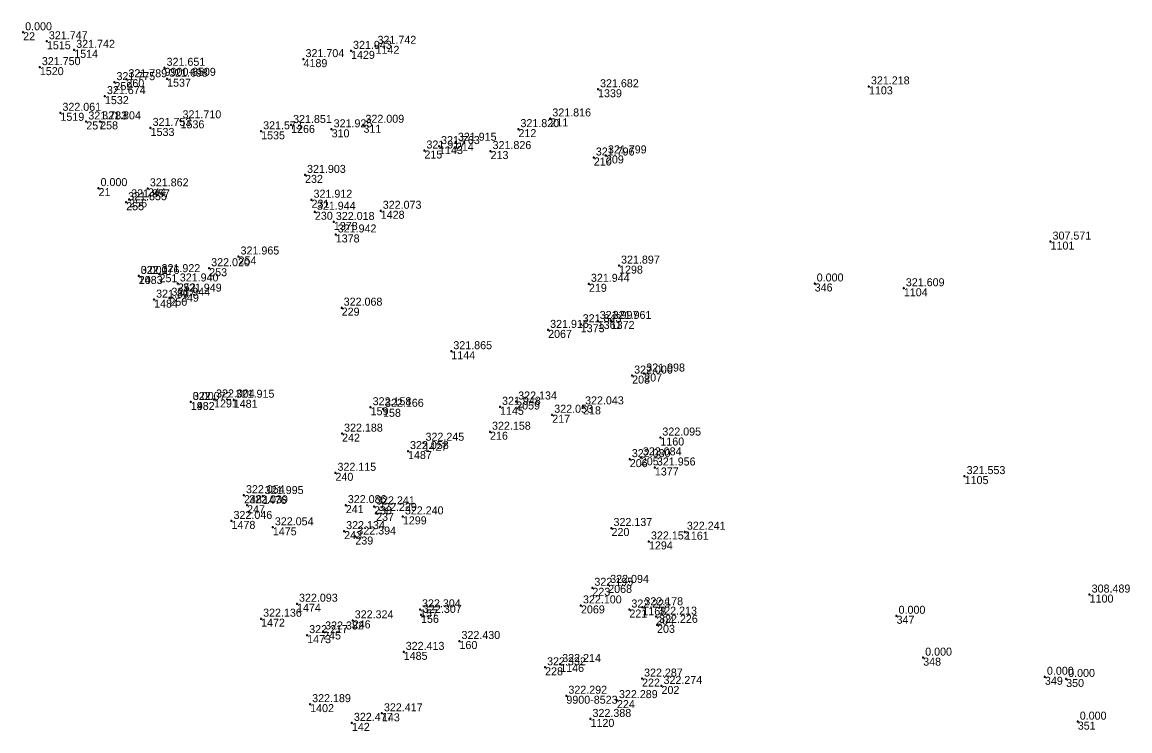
# Model space of a CAD drawing. Extents: x -829398 to -819400, y -1074439 to -1067977.
# Drawn here: x -820798 to -820632, y -1070902.8 to -1070796.5 of the extents above; entities that cross this region are included whole.
import ezdxf

# ---------------------------------------------------------------- set-up
doc = ezdxf.new("R2010")
doc.units = 0
for name, color, linetype in [('Vrstva 60', 7, 'Continuous'), ('Vrstva 61', 7, 'Continuous'), ('Čísla bodů_doměření_2012', 7, 'Continuous')]:
    doc.layers.add(name, color=color, linetype=linetype)

# ---------------------------------------------------------------- blocks, each defined once
blk = doc.blocks.new('BOD')
at = {"layer": 'Čísla bodů_doměření_2012'}
for p, q in [((-0.15, 0), (0.15, 0)), ((0, -0.15), (0, 0.15))]:
    blk.add_line(p, q, dxfattribs=at)

msp = doc.modelspace()

# ---------------------------------------------------------------- block references
at = {"layer": 'Vrstva 60'}
for p in [(-820797.89, -1070798.01), (-820794.331, -1070799.359), (-820794.331, -1070799.359), (-820790.235, -1070800.644), (-820790.235, -1070800.644), (-820748.742, -1070800.799), (-820748.742, -1070800.799), (-820745.066, -1070800.044), (-820745.066, -1070800.044), (-820755.862, -1070802.04), (-820795.388, -1070803.237), (-820795.388, -1070803.237), (-820776.69, -1070803.338), (-820784.205, -1070805.489), (-820784.205, -1070805.489), (-820782.411, -1070805.055), (-820782.411, -1070805.055), (-820776.313, -1070804.973), (-820776.313, -1070804.973), (-820785.631, -1070807.585), (-820785.631, -1070807.585), (-820711.716, -1070806.556), (-820711.716, -1070806.556), (-820671.111, -1070806.126), (-820671.111, -1070806.126), (-820792.303, -1070810.088), (-820792.303, -1070810.088), (-820718.869, -1070810.933), (-820718.869, -1070810.933), (-820788.42, -1070811.389), (-820788.42, -1070811.389), (-820786.344, -1070811.367), (-820786.344, -1070811.367), (-820778.781, -1070812.354), (-820778.781, -1070812.354), (-820774.295, -1070811.218), (-820774.295, -1070811.218), (-820757.728, -1070811.912), (-820757.728, -1070811.912), (-820751.651, -1070812.564), (-820751.651, -1070812.564), (-820746.881, -1070811.882), (-820746.881, -1070811.882), (-820723.649, -1070812.539), (-820723.649, -1070812.539), (-820762.217, -1070812.862), (-820762.217, -1070812.862), (-820737.743, -1070815.742), (-820737.743, -1070815.742), (-820735.55, -1070815.077), (-820735.55, -1070815.077), (-820733.027, -1070814.578), (-820733.027, -1070814.578), (-820727.824, -1070815.825), (-820727.824, -1070815.825), (-820712.352, -1070816.79), (-820712.352, -1070816.79), (-820710.534, -1070816.477), (-820710.534, -1070816.477), (-820755.635, -1070819.4), (-820755.635, -1070819.4), (-820786.59, -1070821.38), (-820779.195, -1070821.418), (-820779.195, -1070821.418), (-820782.445, -1070823.493), (-820782.445, -1070823.493), (-820781.994, -1070823.066), (-820781.994, -1070823.066), (-820754.662, -1070823.121), (-820754.662, -1070823.121), (-820754.159, -1070824.924), (-820754.159, -1070824.924), (-820744.291, -1070824.777), (-820744.291, -1070824.777), (-820751.318, -1070826.457), (-820751.034, -1070828.33), (-820643.888, -1070829.401), (-820643.888, -1070829.401), (-820765.6, -1070831.635), (-820765.6, -1070831.635), (-820777.446, -1070834.285), (-820777.446, -1070834.285), (-820770.002, -1070833.394), (-820770.002, -1070833.394), (-820708.568, -1070833.003), (-820708.568, -1070833.003), (-820780.56, -1070834.55), (-820780.56, -1070834.55), (-820780.56, -1070834.55), (-820774.71, -1070835.676), (-820774.71, -1070835.676), (-820713.085, -1070835.73), (-820713.085, -1070835.73), (-820679.24, -1070835.68), (-820774.235, -1070837.201), (-820774.235, -1070837.201), (-820665.88, -1070836.4), (-820665.88, -1070836.4), (-820778.26, -1070838.104), (-820778.26, -1070838.104), (-820775.968, -1070837.822), (-820775.968, -1070837.822), (-820750.145, -1070839.311), (-820750.145, -1070839.311), (-820714.314, -1070841.794), (-820714.314, -1070841.794), (-820711.767, -1070841.301), (-820711.767, -1070841.301), (-820709.817, -1070841.297), (-820709.817, -1070841.297), (-820719.2, -1070842.642), (-820719.2, -1070842.642), (-820733.706, -1070845.837), (-820733.706, -1070845.837), (-820704.792, -1070849.184), (-820704.792, -1070849.184), (-820706.606, -1070849.491), (-820706.606, -1070849.491), (-820772.76, -1070853.45), (-820772.76, -1070853.45), (-820772.76, -1070853.45), (-820769.274, -1070853.074), (-820769.274, -1070853.074), (-820766.326, -1070853.116), (-820766.326, -1070853.116), (-820726.41, -1070854.177), (-820726.41, -1070854.177), (-820723.986, -1070853.379), (-820723.986, -1070853.379), (-820713.96, -1070854.111), (-820713.96, -1070854.111), (-820745.803, -1070854.242), (-820745.803, -1070854.242), (-820743.946, -1070854.476), (-820743.946, -1070854.476), (-820718.585, -1070855.369), (-820718.585, -1070855.369), (-820750.086, -1070858.197), (-820750.086, -1070858.197), (-820727.907, -1070857.914), (-820727.907, -1070857.914), (-820702.376, -1070858.785), (-820702.376, -1070858.785), (-820740.198, -1070860.811), (-820740.198, -1070860.811), (-820737.876, -1070859.564), (-820737.876, -1070859.564), (-820706.958, -1070862.025), (-820706.958, -1070862.025), (-820705.302, -1070861.755), (-820705.302, -1070861.755), (-820751.074, -1070864.073), (-820751.074, -1070864.073), (-820703.201, -1070863.277), (-820703.201, -1070863.277), (-820656.765, -1070864.568), (-820656.765, -1070864.568), (-820764.787, -1070867.429), (-820764.787, -1070867.429), (-820764.313, -1070868.939), (-820764.313, -1070868.939), (-820761.955, -1070867.557), (-820761.955, -1070867.557), (-820749.524, -1070868.921), (-820749.524, -1070868.921), (-820745.288, -1070869.105), (-820745.288, -1070869.105), (-820744.984, -1070870.077), (-820744.984, -1070870.077), (-820740.972, -1070870.609), (-820740.972, -1070870.609), (-820766.656, -1070871.288), (-820766.656, -1070871.288), (-820760.462, -1070872.248), (-820760.462, -1070872.248), (-820709.696, -1070872.352), (-820709.696, -1070872.352), (-820749.773, -1070872.817), (-820749.773, -1070872.817), (-820748.098, -1070873.629), (-820748.098, -1070873.629), (-820698.699, -1070872.907), (-820698.699, -1070872.907), (-820704.082, -1070874.362), (-820704.082, -1070874.362), (-820712.567, -1070881.312), (-820712.567, -1070881.312), (-820710.193, -1070880.883), (-820710.193, -1070880.883), (-820638.028, -1070882.331), (-820638.028, -1070882.331), (-820756.841, -1070883.706), (-820756.841, -1070883.706), (-820714.276, -1070883.957), (-820714.276, -1070883.957), (-820738.402, -1070884.55), (-820738.402, -1070884.55), (-820738.251, -1070885.377), (-820738.251, -1070885.377), (-820707.02, -1070884.573), (-820707.02, -1070884.573), (-820705.074, -1070884.235), (-820705.074, -1070884.235), (-820702.99, -1070885.64), (-820702.99, -1070885.64), (-820666.97, -1070885.51), (-820762.225, -1070885.95), (-820762.225, -1070885.95), (-820748.49, -1070886.199), (-820748.49, -1070886.199), (-820702.868, -1070886.873), (-820702.868, -1070886.873), (-820755.314, -1070888.417), (-820755.314, -1070888.417), (-820752.925, -1070887.867), (-820752.925, -1070887.867), (-820732.485, -1070889.297), (-820732.485, -1070889.297), (-820740.848, -1070890.922), (-820740.848, -1070890.922), (-820662.98, -1070891.79), (-820719.656, -1070893.239), (-820719.656, -1070893.239), (-820717.388, -1070892.749), (-820717.388, -1070892.749), (-820705.119, -1070894.928), (-820705.119, -1070894.928), (-820644.73, -1070894.66), (-820641.55, -1070894.99), (-820702.205, -1070896.039), (-820702.205, -1070896.039), (-820754.872, -1070898.766), (-820754.872, -1070898.766), (-820716.463, -1070897.504), (-820708.882, -1070898.159), (-820708.882, -1070898.159), (-820744.112, -1070900.138), (-820744.112, -1070900.138), (-820748.609, -1070901.57), (-820748.609, -1070901.57), (-820712.842, -1070900.981), (-820712.842, -1070900.981), (-820639.81, -1070901.39)]:
    msp.add_blockref('BOD', p, dxfattribs=at)

# ---------------------------------------------------------------- texts
for s, p in [('22', (-820797.89, -1070799.21)), ('1515', (-820794.331, -1070800.559)), ('1514', (-820790.235, -1070801.844)), ('1429', (-820748.742, -1070801.999)), ('1142', (-820745.066, -1070801.244)), ('4189', (-820755.862, -1070803.24)), ('1520', (-820795.388, -1070804.437)), ('9900-8509', (-820776.69, -1070804.538)), ('259', (-820784.205, -1070806.689)), ('259', (-820784.205, -1070806.689)), ('260', (-820782.411, -1070806.255)), ('260', (-820782.411, -1070806.255)), ('1537', (-820776.313, -1070806.173)), ('1532', (-820785.631, -1070808.785)), ('1339', (-820711.716, -1070807.756)), ('1103', (-820671.111, -1070807.326)), ('1519', (-820792.303, -1070811.288)), ('257', (-820788.42, -1070812.589)), ('257', (-820788.42, -1070812.589)), ('258', (-820786.344, -1070812.567)), ('258', (-820786.344, -1070812.567)), ('1533', (-820778.781, -1070813.554)), ('1536', (-820774.295, -1070812.418)), ('1266', (-820757.728, -1070813.112)), ('310', (-820751.651, -1070813.764)), ('310', (-820751.651, -1070813.764)), ('311', (-820746.881, -1070813.082)), ('311', (-820746.881, -1070813.082)), ('212', (-820723.649, -1070813.739)), ('212', (-820723.649, -1070813.739)), ('211', (-820718.869, -1070812.133)), ('211', (-820718.869, -1070812.133)), ('1535', (-820762.217, -1070814.062)), ('215', (-820737.743, -1070816.942)), ('215', (-820737.743, -1070816.942)), ('1143', (-820735.55, -1070816.277)), ('214', (-820733.027, -1070815.778)), ('214', (-820733.027, -1070815.778)), ('213', (-820727.824, -1070817.025)), ('213', (-820727.824, -1070817.025)), ('210', (-820712.352, -1070817.99)), ('210', (-820712.352, -1070817.99)), ('209', (-820710.534, -1070817.677)), ('209', (-820710.534, -1070817.677)), ('232', (-820755.635, -1070820.6)), ('232', (-820755.635, -1070820.6)), ('21', (-820786.59, -1070822.58)), ('244', (-820779.195, -1070822.618)), ('244', (-820779.195, -1070822.618)), ('255', (-820782.445, -1070824.693)), ('255', (-820782.445, -1070824.693)), ('256', (-820781.994, -1070824.266)), ('256', (-820781.994, -1070824.266)), ('231', (-820754.662, -1070824.321)), ('231', (-820754.662, -1070824.321)), ('230', (-820754.159, -1070826.124)), ('230', (-820754.159, -1070826.124)), ('1428', (-820744.291, -1070825.977)), ('1378', (-820751.318, -1070827.657)), ('1378', (-820751.034, -1070829.53)), ('1101', (-820643.888, -1070830.601)), ('254', (-820765.6, -1070832.835)), ('254', (-820765.6, -1070832.835)), ('253', (-820770.002, -1070834.594)), ('253', (-820770.002, -1070834.594)), ('1298', (-820708.568, -1070834.203)), ('20', (-820780.56, -1070835.75)), ('1483', (-820780.56, -1070835.75)), ('251', (-820777.446, -1070835.485)), ('251', (-820777.446, -1070835.485)), ('252', (-820774.71, -1070836.876)), ('252', (-820774.71, -1070836.876)), ('219', (-820713.085, -1070836.93)), ('219', (-820713.085, -1070836.93)), ('346', (-820679.24, -1070836.88)), ('249', (-820774.235, -1070838.401)), ('249', (-820774.235, -1070838.401)), ('1104', (-820665.88, -1070837.6)), ('1484', (-820778.26, -1070839.304)), ('250', (-820775.968, -1070839.022)), ('250', (-820775.968, -1070839.022)), ('229', (-820750.145, -1070840.511)), ('229', (-820750.145, -1070840.511)), ('1373', (-820714.314, -1070842.994)), ('1361', (-820711.767, -1070842.501)), ('1372', (-820709.817, -1070842.497)), ('2067', (-820719.2, -1070843.842)), ('1144', (-820733.706, -1070847.037)), ('208', (-820706.606, -1070850.691)), ('208', (-820706.606, -1070850.691)), ('207', (-820704.792, -1070850.384)), ('207', (-820704.792, -1070850.384)), ('19', (-820772.76, -1070854.65)), ('1482', (-820772.76, -1070854.65)), ('1291', (-820769.274, -1070854.274)), ('1481', (-820766.326, -1070854.316)), ('2059', (-820723.986, -1070854.579)), ('159', (-820745.803, -1070855.442)), ('159', (-820745.803, -1070855.442)), ('158', (-820743.946, -1070855.676)), ('158', (-820743.946, -1070855.676)), ('1145', (-820726.41, -1070855.377)), ('217', (-820718.585, -1070856.569)), ('217', (-820718.585, -1070856.569)), ('218', (-820713.96, -1070855.311)), ('218', (-820713.96, -1070855.311)), ('242', (-820750.086, -1070859.397)), ('242', (-820750.086, -1070859.397)), ('216', (-820727.907, -1070859.114)), ('216', (-820727.907, -1070859.114)), ('1160', (-820702.376, -1070859.985)), ('1427', (-820737.876, -1070860.764)), ('1487', (-820740.198, -1070862.011)), ('206', (-820706.958, -1070863.225)), ('206', (-820706.958, -1070863.225)), ('205', (-820705.302, -1070862.955)), ('205', (-820705.302, -1070862.955)), ('1377', (-820703.201, -1070864.477)), ('240', (-820751.074, -1070865.273)), ('240', (-820751.074, -1070865.273)), ('1105', (-820656.765, -1070865.768)), ('248', (-820764.787, -1070868.629)), ('248', (-820764.787, -1070868.629)), ('247', (-820764.313, -1070870.139)), ('247', (-820764.313, -1070870.139)), ('1476', (-820761.955, -1070868.757)), ('241', (-820749.524, -1070870.121)), ('241', (-820749.524, -1070870.121)), ('238', (-820745.288, -1070870.305)), ('238', (-820745.288, -1070870.305)), ('237', (-820744.984, -1070871.277)), ('237', (-820744.984, -1070871.277)), ('1299', (-820740.972, -1070871.809)), ('1478', (-820766.656, -1070872.488)), ('1475', (-820760.462, -1070873.448)), ('220', (-820709.696, -1070873.552)), ('220', (-820709.696, -1070873.552)), ('243', (-820749.773, -1070874.017)), ('243', (-820749.773, -1070874.017)), ('239', (-820748.098, -1070874.829)), ('239', (-820748.098, -1070874.829)), ('1161', (-820698.699, -1070874.107)), ('1294', (-820704.082, -1070875.562)), ('223', (-820712.567, -1070882.512)), ('223', (-820712.567, -1070882.512)), ('2068', (-820710.193, -1070882.083)), ('1474', (-820756.841, -1070884.906)), ('2069', (-820714.276, -1070885.157)), ('1100', (-820638.028, -1070883.531)), ('157', (-820738.402, -1070885.75)), ('157', (-820738.402, -1070885.75)), ('156', (-820738.251, -1070886.577)), ('156', (-820738.251, -1070886.577)), ('221', (-820707.02, -1070885.773)), ('221', (-820707.02, -1070885.773)), ('1168', (-820705.074, -1070885.435)), ('204', (-820702.99, -1070886.84)), ('204', (-820702.99, -1070886.84)), ('347', (-820666.97, -1070886.71)), ('1472', (-820762.225, -1070887.15)), ('246', (-820748.49, -1070887.399)), ('246', (-820748.49, -1070887.399)), ('203', (-820702.868, -1070888.073)), ('203', (-820702.868, -1070888.073)), ('1473', (-820755.314, -1070889.617)), ('245', (-820752.925, -1070889.067)), ('245', (-820752.925, -1070889.067)), ('160', (-820732.485, -1070890.497)), ('160', (-820732.485, -1070890.497)), ('1485', (-820740.848, -1070892.122)), ('348', (-820662.98, -1070892.99)), ('228', (-820719.656, -1070894.439)), ('228', (-820719.656, -1070894.439)), ('1146', (-820717.388, -1070893.949)), ('222', (-820705.119, -1070896.128)), ('222', (-820705.119, -1070896.128)), ('349', (-820644.73, -1070895.86)), ('350', (-820641.55, -1070896.19)), ('202', (-820702.205, -1070897.239)), ('202', (-820702.205, -1070897.239)), ('1402', (-820754.872, -1070899.966)), ('9900-8523', (-820716.463, -1070898.704)), ('224', (-820708.882, -1070899.359)), ('224', (-820708.882, -1070899.359)), ('143', (-820744.112, -1070901.338)), ('143', (-820744.112, -1070901.338)), ('142', (-820748.609, -1070902.77)), ('142', (-820748.609, -1070902.77)), ('1120', (-820712.842, -1070902.181)), ('351', (-820639.81, -1070902.59))]:
    msp.add_text(s, height=1.2, dxfattribs=at).set_placement(p)
at = {"layer": 'Vrstva 61'}
for s, p in [('0.000', (-820797.59, -1070797.71)), ('321.747', (-820794.031, -1070799.059)), ('321.742', (-820789.935, -1070800.344)), ('321.943', (-820748.442, -1070800.499)), ('321.742', (-820744.766, -1070799.744)), ('321.704', (-820755.562, -1070801.74)), ('321.750', (-820795.088, -1070802.937)), ('321.651', (-820776.39, -1070803.038)), ('321.775', (-820783.905, -1070805.189)), ('321.789', (-820782.111, -1070804.755)), ('321.698', (-820776.013, -1070804.673)), ('321.682', (-820711.416, -1070806.256)), ('321.218', (-820670.811, -1070805.826)), ('321.674', (-820785.331, -1070807.285)), ('322.061', (-820792.003, -1070809.788)), ('321.783', (-820788.12, -1070811.089)), ('321.804', (-820786.044, -1070811.067)), ('321.753', (-820778.481, -1070812.054)), ('321.710', (-820773.995, -1070810.918)), ('321.851', (-820757.428, -1070811.612)), ('322.009', (-820746.581, -1070811.582)), ('321.816', (-820718.569, -1070810.633)), ('321.573', (-820761.917, -1070812.562)), ('321.925', (-820751.351, -1070812.264)), ('321.820', (-820723.349, -1070812.239)), ('321.917', (-820737.443, -1070815.442)), ('321.763', (-820735.25, -1070814.777)), ('321.915', (-820732.727, -1070814.278)), ('321.826', (-820727.524, -1070815.525)), ('321.796', (-820712.052, -1070816.49)), ('321.799', (-820710.234, -1070816.177)), ('321.903', (-820755.335, -1070819.1)), ('0.000', (-820786.29, -1070821.08)), ('321.862', (-820778.895, -1070821.118)), ('321.855', (-820782.145, -1070823.193)), ('321.857', (-820781.694, -1070822.766)), ('321.912', (-820754.362, -1070822.821)), ('321.944', (-820753.859, -1070824.624)), ('322.073', (-820743.991, -1070824.477)), ('322.018', (-820751.018, -1070826.157)), ('321.942', (-820750.734, -1070828.03)), ('307.571', (-820643.588, -1070829.101)), ('321.965', (-820765.3, -1070831.335)), ('322.020', (-820769.702, -1070833.094)), ('321.897', (-820708.268, -1070832.703)), ('322.176', (-820780.26, -1070834.25)), ('0.000', (-820780.26, -1070834.25)), ('321.922', (-820777.146, -1070833.985)), ('321.940', (-820774.41, -1070835.376)), ('321.949', (-820773.935, -1070836.901)), ('321.944', (-820712.785, -1070835.43)), ('0.000', (-820678.94, -1070835.38)), ('321.609', (-820665.58, -1070836.1)), ('321.807', (-820777.96, -1070837.804)), ('321.944', (-820775.668, -1070837.522)), ('322.068', (-820749.845, -1070839.011)), ('321.843', (-820714.014, -1070841.494)), ('321.997', (-820711.467, -1070841.001)), ('321.961', (-820709.517, -1070840.997)), ('321.916', (-820718.9, -1070842.342)), ('321.865', (-820733.406, -1070845.537)), ('322.000', (-820706.306, -1070849.191)), ('321.998', (-820704.492, -1070848.884)), ('322.072', (-820772.46, -1070853.15)), ('0.000', (-820772.46, -1070853.15)), ('322.004', (-820768.974, -1070852.774)), ('321.915', (-820766.026, -1070852.816)), ('322.134', (-820723.686, -1070853.079)), ('322.158', (-820745.503, -1070853.942)), ('322.166', (-820743.646, -1070854.176)), ('321.948', (-820726.11, -1070853.877)), ('322.053', (-820718.285, -1070855.069)), ('322.043', (-820713.66, -1070853.811)), ('322.188', (-820749.786, -1070857.897)), ('322.158', (-820727.607, -1070857.614)), ('322.095', (-820702.076, -1070858.485)), ('322.245', (-820737.576, -1070859.264)), ('322.058', (-820739.898, -1070860.511)), ('322.080', (-820706.658, -1070861.725)), ('322.084', (-820705.002, -1070861.455)), ('321.956', (-820702.901, -1070862.977)), ('322.115', (-820750.774, -1070863.773)), ('321.553', (-820656.465, -1070864.268)), ('322.054', (-820764.487, -1070867.129)), ('321.995', (-820761.655, -1070867.257)), ('322.039', (-820764.013, -1070868.639)), ('322.086', (-820749.224, -1070868.621)), ('322.241', (-820744.988, -1070868.805)), ('322.229', (-820744.684, -1070869.777)), ('322.046', (-820766.356, -1070870.988)), ('322.240', (-820740.672, -1070870.309)), ('322.054', (-820760.162, -1070871.948)), ('322.134', (-820749.473, -1070872.517)), ('322.394', (-820747.798, -1070873.329)), ('322.137', (-820709.396, -1070872.052)), ('322.241', (-820698.399, -1070872.607)), ('322.152', (-820703.782, -1070874.062)), ('322.195', (-820712.267, -1070881.012)), ('322.094', (-820709.893, -1070880.583)), ('322.093', (-820756.541, -1070883.406)), ('308.489', (-820637.728, -1070882.031)), ('322.304', (-820738.102, -1070884.25)), ('322.307', (-820737.951, -1070885.077)), ('322.100', (-820713.976, -1070883.657)), ('322.225', (-820706.72, -1070884.273)), ('322.178', (-820704.774, -1070883.935)), ('322.136', (-820761.925, -1070885.65)), ('322.324', (-820748.19, -1070885.899)), ('322.213', (-820702.69, -1070885.34)), ('322.226', (-820702.568, -1070886.573)), ('0.000', (-820666.67, -1070885.21)), ('322.217', (-820755.014, -1070888.117)), ('322.382', (-820752.625, -1070887.567)), ('322.430', (-820732.185, -1070888.997)), ('322.413', (-820740.548, -1070890.622)), ('0.000', (-820662.68, -1070891.49)), ('322.332', (-820719.356, -1070892.939)), ('322.214', (-820717.088, -1070892.449)), ('322.287', (-820704.819, -1070894.628)), ('0.000', (-820644.43, -1070894.36)), ('0.000', (-820641.25, -1070894.69)), ('322.274', (-820701.905, -1070895.739)), ('322.189', (-820754.572, -1070898.466)), ('322.292', (-820716.163, -1070897.204)), ('322.289', (-820708.582, -1070897.859)), ('322.417', (-820743.812, -1070899.838)), ('322.477', (-820748.309, -1070901.27)), ('322.388', (-820712.542, -1070900.681)), ('0.000', (-820639.51, -1070901.09))]:
    msp.add_text(s, height=1.2, dxfattribs=at).set_placement(p)

doc.saveas('drawing.dxf')
